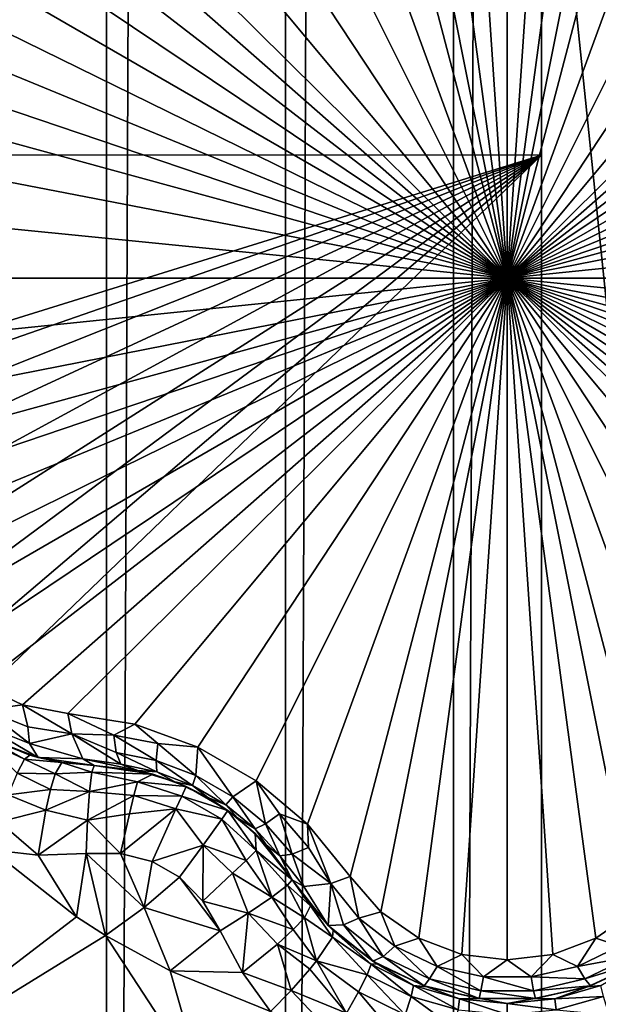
# Model space of a CAD drawing. Header units: metres. Extents: x -205 to 205, y -104 to 104.
# Tile 1032 of 1056: x 34.47 to 36.27, y -51.22 to -48.15. Entities that reach past the tile are written whole.
import ezdxf

# ---------------------------------------------------------------- set-up
doc = ezdxf.new("R2010")
doc.units = ezdxf.units.M
doc.layers.add('solid_01_2-CONSUMER_EHM_BOX_SW0001', color=7, linetype='CONTINUOUS')

msp = doc.modelspace()

# ---------------------------------------------------------------- linework, layer by layer
at = {"layer": 'solid_01_2-CONSUMER_EHM_BOX_SW0001'}
for points in [[(35.821896, -63.660854), (35.821957, 63.74366), (36.318783, 63.992058)], [(36.318722, -63.909256), (35.821896, -63.660854), (36.318783, 63.992058)], [(35.297779, -63.512024), (35.29784, 63.59483), (35.821957, 63.74366)], [(35.821896, -63.660854), (35.297779, -63.512024), (35.821957, 63.74366)], [(34.739155, -63.458595), (34.739216, 63.541405), (35.29784, 63.59483)], [(35.297779, -63.512024), (34.739155, -63.458595), (35.29784, 63.59483)], [(30.739157, -63.458595), (30.739216, 63.541405), (34.739216, 63.541405)], [(30.739157, -63.458595), (34.739216, 63.541405), (34.739155, -63.458595)], [(38.274673, -42.903759, 75), (-63.60397, -54.56757, 75), (63.596031, -54.576706, 75)], [(38.274673, -42.903759, 75), (37.499931, -42.958599, 75), (-63.60397, -54.56757, 75)], [(37.499931, -42.958599, 75), (-37.500069, -42.958565, 75), (-63.60397, -54.56757, 75)], [(35.989162, -48.958599, 15.440842), (35.989117, -46.833607, 16.667706), (35.847065, -46.85078, 16.660553)], [(35.989162, -48.958599, 15.440842), (36.131172, -46.850758, 16.660563), (35.989117, -46.833607, 16.667706)], [(35.989162, -48.958599, 15.440842), (35.847065, -46.85078, 16.660553), (35.712879, -46.901592, 16.63912)], [(35.989162, -48.958599, 15.440842), (36.265377, -46.901554, 16.639135), (36.131172, -46.850758, 16.660563)], [(35.989162, -48.958599, 15.440842), (35.712879, -46.901592, 16.63912), (35.594379, -46.98391, 16.603489)], [(35.989162, -48.958599, 15.440842), (36.383926, -46.983891, 16.603498), (36.265377, -46.901554, 16.639135)], [(35.989162, -48.958599, 15.440842), (35.594379, -46.98391, 16.603489), (35.49963, -47.093544, 16.554106)], [(35.989162, -48.958599, 15.440842), (36.478699, -47.093544, 16.554106), (36.383926, -46.983891, 16.603498)], [(25.746569, -47.073986, 69.5), (36.096569, -47.07473, 69.5), (25.74646, -48.573986, 69.5)], [(36.096569, -47.07473, 69.5), (36.096462, -48.57473, 69.5), (25.74646, -48.573986, 69.5)], [(36.095982, -55.224731, 66.416206), (36.096569, -47.07473, 63.099998), (37.595528, -61.574837, 69)], [(36.096462, -48.57473, 69.5), (36.096569, -47.07473, 63.099998), (36.095982, -55.224731, 66.416206)], [(36.096569, -47.07473, 69.5), (36.096569, -47.07473, 63.099998), (36.096462, -48.57473, 69.5)], [(37.595528, -61.574837, 69), (36.096569, -47.07473, 63.099998), (37.596569, -47.074837, 63.099998)], [(35.365955, -47.257271, 16.486931), (35.989162, -48.958599, 15.440842), (35.49963, -47.093544, 16.554106)], [(35.989162, -48.958599, 15.440842), (36.612408, -47.257301, 16.486921), (36.478699, -47.093544, 16.554106)], [(35.365955, -47.257271, 16.486931), (35.206116, -47.391571, 16.452232), (35.989162, -48.958599, 15.440842)], [(35.989162, -48.958599, 15.440842), (36.772251, -47.391598, 16.45223), (36.612408, -47.257301, 16.486921)], [(35.206116, -47.391571, 16.452232), (35.023617, -47.496937, 16.452232), (35.989162, -48.958599, 15.440842)], [(35.989162, -48.958599, 15.440842), (36.954746, -47.496952, 16.452236), (36.772251, -47.391598, 16.45223)], [(35.023617, -47.496937, 16.452232), (34.827412, -47.568207, 16.486923), (35.989162, -48.958599, 15.440842)], [(35.989162, -48.958599, 15.440842), (37.150982, -47.56823, 16.486938), (36.954746, -47.496952, 16.452236)], [(34.827412, -47.568207, 16.486923), (34.618748, -47.602123, 16.554106), (35.989162, -48.958599, 15.440842)], [(35.989162, -48.958599, 15.440842), (37.359581, -47.602123, 16.554106), (37.150982, -47.56823, 16.486938)], [(34.618748, -47.602123, 16.554106), (34.476383, -47.629375, 16.603502), (35.989162, -48.958599, 15.440842)], [(35.989162, -48.958599, 15.440842), (37.501896, -47.62936, 16.603487), (37.359581, -47.602123, 16.554106)], [(34.476383, -47.629375, 16.603502), (34.345814, -47.690868, 16.639137), (35.989162, -48.958599, 15.440842)], [(35.989162, -48.958599, 15.440842), (37.632435, -47.690819, 16.639118), (37.501896, -47.62936, 16.603487)], [(34.345814, -47.690868, 16.639137), (34.234718, -47.7817, 16.660563), (35.989162, -48.958599, 15.440842)], [(35.989162, -48.958599, 15.440842), (37.743534, -47.781624, 16.660553), (37.632435, -47.690819, 16.639118)], [(34.234718, -47.7817, 16.660563), (34.148838, -47.896149, 16.667706), (35.989162, -48.958599, 15.440842)], [(35.989162, -48.958599, 15.440842), (37.829433, -47.896053, 16.667706), (37.743534, -47.781624, 16.660553)], [(34.148838, -47.896149, 16.667706), (34.09269, -48.027752, 16.660553), (35.989162, -48.958599, 15.440842)], [(35.989162, -48.958599, 15.440842), (37.885609, -48.027653, 16.660563), (37.829433, -47.896053, 16.667706)], [(34.09269, -48.027752, 16.660553), (34.069599, -48.169373, 16.639118), (35.989162, -48.958599, 15.440842)], [(35.989162, -48.958599, 15.440842), (37.908722, -48.169277, 16.639137), (37.885609, -48.027653, 16.660563)], [(34.069599, -48.169373, 16.639118), (34.081642, -48.313145, 16.603489), (35.989162, -48.958599, 15.440842)], [(35.989162, -48.958599, 15.440842), (37.896694, -48.313107, 16.603502), (37.908722, -48.169277, 16.639137)], [(34.081642, -48.313145, 16.603489), (34.129211, -48.450016, 16.554106), (35.989162, -48.958599, 15.440842)], [(35.989162, -48.958599, 15.440842), (37.849113, -48.45002, 16.554106), (37.896694, -48.313107, 16.603502)], [(34.129211, -48.450016, 16.554106), (34.193962, -48.612442, 16.496393), (35.989162, -48.958599, 15.440842)], [(35.989162, -48.958599, 15.440842), (37.78635, -48.606052, 16.498224), (37.849113, -48.45002, 16.554106)], [(25.74646, -48.573986, 72), (36.096462, -48.57473, 72), (25.746229, -51.790688, 72)], [(36.096462, -48.57473, 72), (26.371132, -51.952576, 72), (25.746229, -51.790688, 72)], [(36.096462, -48.57473, 69.5), (36.096462, -48.57473, 72), (25.74646, -48.573986, 72)], [(25.74646, -48.573986, 69.5), (36.096462, -48.57473, 69.5), (25.74646, -48.573986, 72)], [(36.096462, -48.57473, 72), (26.963827, -52.206989, 72), (26.371132, -51.952576, 72)], [(36.096462, -48.57473, 72), (27.511869, -52.548653, 72), (26.963827, -52.206989, 72)], [(36.096462, -48.57473, 72), (28.001348, -52.968945, 72), (27.511869, -52.548653, 72)], [(36.096462, -48.57473, 72), (28.421572, -53.458485, 72), (28.001348, -52.968945, 72)], [(36.096462, -48.57473, 72), (28.763157, -54.006577, 72), (28.421572, -53.458485, 72)], [(36.096462, -48.57473, 72), (29.017485, -54.599308, 72), (28.763157, -54.006577, 72)], [(36.096462, -48.57473, 72), (29.179283, -55.224236, 72), (29.017485, -54.599308, 72)], [(36.096462, -48.57473, 72), (36.095982, -55.224731, 72), (29.179283, -55.224236, 72)], [(36.096462, -48.57473, 69.5), (36.095982, -55.224731, 72), (36.096462, -48.57473, 72)], [(36.096462, -48.57473, 69.5), (36.095982, -55.224731, 66.416206), (36.095982, -55.224731, 72)], [(34.193962, -48.612442, 16.496393), (34.232414, -48.783474, 16.460129), (35.989162, -48.958599, 15.440842)], [(35.989162, -48.958599, 15.440842), (37.746758, -48.777828, 16.460941), (37.78635, -48.606052, 16.498224)], [(34.232414, -48.783474, 16.460129), (34.245129, -48.958595, 16.44776), (35.989162, -48.958599, 15.440842)], [(35.989162, -48.958599, 15.440842), (37.733196, -48.958599, 16.44776), (37.746758, -48.777828, 16.460941)], [(34.069603, -49.747917, 16.639137), (34.092716, -49.889542, 16.660563), (35.989162, -48.958599, 15.440842)], [(34.081631, -49.604088, 16.603502), (34.069603, -49.747917, 16.639137), (35.989162, -48.958599, 15.440842)], [(34.129211, -49.467175, 16.554106), (34.081631, -49.604088, 16.603502), (35.989162, -48.958599, 15.440842)], [(34.092716, -49.889542, 16.660563), (34.148895, -50.021141, 16.667706), (35.989162, -48.958599, 15.440842)], [(34.191975, -49.311142, 16.498224), (34.129211, -49.467175, 16.554106), (35.989162, -48.958599, 15.440842)], [(34.148895, -50.021141, 16.667706), (34.234791, -50.135571, 16.660553), (35.989162, -48.958599, 15.440842)], [(34.231571, -49.139366, 16.460941), (34.191975, -49.311142, 16.498224), (35.989162, -48.958599, 15.440842)], [(34.231571, -49.139366, 16.460941), (35.989162, -48.958599, 15.440842), (34.245129, -48.958595, 16.44776)], [(34.234791, -50.135571, 16.660553), (34.345894, -50.226376, 16.639118), (35.989162, -48.958599, 15.440842)], [(34.345894, -50.226376, 16.639118), (34.476429, -50.287838, 16.603487), (35.989162, -48.958599, 15.440842)], [(34.476429, -50.287838, 16.603487), (34.618744, -50.315071, 16.554106), (35.989162, -48.958599, 15.440842)], [(34.618744, -50.315071, 16.554106), (34.827343, -50.348969, 16.486938), (35.989162, -48.958599, 15.440842)], [(34.827343, -50.348969, 16.486938), (35.023582, -50.420246, 16.452236), (35.989162, -48.958599, 15.440842)], [(35.023582, -50.420246, 16.452236), (35.206074, -50.5256, 16.45223), (35.989162, -48.958599, 15.440842)], [(35.206074, -50.5256, 16.45223), (35.365921, -50.659893, 16.486921), (35.989162, -48.958599, 15.440842)], [(35.365921, -50.659893, 16.486921), (35.49963, -50.82365, 16.554106), (35.989162, -48.958599, 15.440842)], [(35.49963, -50.82365, 16.554106), (35.594402, -50.933304, 16.603498), (35.989162, -48.958599, 15.440842)], [(35.594402, -50.933304, 16.603498), (35.712952, -51.015644, 16.639135), (35.989162, -48.958599, 15.440842)], [(35.712952, -51.015644, 16.639135), (35.847157, -51.066437, 16.660563), (35.989162, -48.958599, 15.440842)], [(35.847157, -51.066437, 16.660563), (35.989212, -51.083591, 16.667706), (35.989162, -48.958599, 15.440842)], [(37.745914, -49.13372, 16.460129), (37.733196, -48.958599, 16.44776), (35.989162, -48.958599, 15.440842)], [(37.896687, -49.60405, 16.603489), (37.849113, -49.467178, 16.554106), (35.989162, -48.958599, 15.440842)], [(37.784363, -49.304752, 16.496393), (35.989162, -48.958599, 15.440842), (37.849113, -49.467178, 16.554106)], [(37.501945, -50.287823, 16.603502), (35.989162, -48.958599, 15.440842), (37.359581, -50.315075, 16.554106)], [(37.150917, -50.348988, 16.486923), (37.359581, -50.315075, 16.554106), (35.989162, -48.958599, 15.440842)], [(37.632511, -50.226326, 16.639137), (35.989162, -48.958599, 15.440842), (37.501945, -50.287823, 16.603502)], [(37.743607, -50.135498, 16.660563), (35.989162, -48.958599, 15.440842), (37.632511, -50.226326, 16.639137)], [(37.829487, -50.021049, 16.667706), (35.989162, -48.958599, 15.440842), (37.743607, -50.135498, 16.660563)], [(37.885639, -49.889442, 16.660553), (35.989162, -48.958599, 15.440842), (37.829487, -50.021049, 16.667706)], [(37.908726, -49.747822, 16.639118), (35.989162, -48.958599, 15.440842), (37.885639, -49.889442, 16.660553)], [(37.896687, -49.60405, 16.603489), (35.989162, -48.958599, 15.440842), (37.908726, -49.747822, 16.639118)], [(37.784363, -49.304752, 16.496393), (37.745914, -49.13372, 16.460129), (35.989162, -48.958599, 15.440842)], [(36.954712, -50.420258, 16.452232), (37.150917, -50.348988, 16.486923), (35.989162, -48.958599, 15.440842)], [(36.772213, -50.525623, 16.452232), (36.954712, -50.420258, 16.452232), (35.989162, -48.958599, 15.440842)], [(36.612373, -50.659927, 16.486931), (36.772213, -50.525623, 16.452232), (35.989162, -48.958599, 15.440842)], [(36.478695, -50.823654, 16.554106), (36.612373, -50.659927, 16.486931), (35.989162, -48.958599, 15.440842)], [(36.383945, -50.933285, 16.603489), (36.478695, -50.823654, 16.554106), (35.989162, -48.958599, 15.440842)], [(36.26545, -51.015606, 16.63912), (36.383945, -50.933285, 16.603489), (35.989162, -48.958599, 15.440842)], [(36.131264, -51.066418, 16.660553), (36.26545, -51.015606, 16.63912), (35.989162, -48.958599, 15.440842)], [(35.989212, -51.083591, 16.667706), (36.131264, -51.066418, 16.660553), (35.989162, -48.958599, 15.440842)], [(34.360935, -50.303383, 16.672249), (34.476429, -50.287838, 16.603487), (34.345894, -50.226376, 16.639118)], [(34.498676, -50.408482, 16.690863), (34.360935, -50.303383, 16.672249), (34.352234, -50.351009, 16.731565)], [(34.360935, -50.303383, 16.672249), (34.493347, -50.35648, 16.634916), (34.476429, -50.287838, 16.603487)], [(34.498676, -50.408482, 16.690863), (34.493347, -50.35648, 16.634916), (34.360935, -50.303383, 16.672249)], [(34.630333, -50.378963, 16.587629), (34.618744, -50.315071, 16.554106), (34.476429, -50.287838, 16.603487)], [(34.493347, -50.35648, 16.634916), (34.630333, -50.378963, 16.587629), (34.476429, -50.287838, 16.603487)], [(34.761959, -50.382675, 16.533422), (34.827343, -50.348969, 16.486938), (34.618744, -50.315071, 16.554106)], [(34.761959, -50.382675, 16.533422), (34.618744, -50.315071, 16.554106), (34.630333, -50.378963, 16.587629)], [(34.352234, -50.351009, 16.731565), (34.363274, -50.390591, 16.847332), (34.526123, -50.452442, 16.814066)], [(34.498676, -50.408482, 16.690863), (34.352234, -50.351009, 16.731565), (34.526123, -50.452442, 16.814066)], [(34.630333, -50.378963, 16.587629), (34.493347, -50.35648, 16.634916), (34.498676, -50.408482, 16.690863)], [(34.761959, -50.382675, 16.533422), (34.89917, -50.40876, 16.492527), (34.827343, -50.348969, 16.486938)], [(34.89917, -50.40876, 16.492527), (35.023582, -50.420246, 16.452236), (34.827343, -50.348969, 16.486938)], [(34.343143, -50.379898, 18.128345), (34.483498, -50.457928, 18.244682), (34.499958, -50.445217, 18.155281)], [(34.350346, -50.395519, 18.2019), (34.483498, -50.457928, 18.244682), (34.343143, -50.379898, 18.128345)], [(34.363274, -50.390591, 16.847332), (34.343143, -50.379898, 18.128345), (34.499958, -50.445217, 18.155281)], [(34.350346, -50.395519, 18.2019), (34.459778, -50.50116, 18.321918), (34.483498, -50.457928, 18.244682)], [(34.363274, -50.390591, 16.847332), (34.499958, -50.445217, 18.155281), (34.526123, -50.452442, 16.814066)], [(34.66507, -50.456268, 16.680105), (34.630333, -50.378963, 16.587629), (34.498676, -50.408482, 16.690863)], [(34.784142, -50.473026, 16.652754), (34.630333, -50.378963, 16.587629), (34.66507, -50.456268, 16.680105)], [(34.769531, -50.437073, 16.586761), (34.630333, -50.378963, 16.587629), (34.784142, -50.473026, 16.652754)], [(34.769531, -50.437073, 16.586761), (34.761959, -50.382675, 16.533422), (34.630333, -50.378963, 16.587629)], [(34.893578, -50.461956, 16.547297), (34.89917, -50.40876, 16.492527), (34.761959, -50.382675, 16.533422)], [(34.893578, -50.461956, 16.547297), (34.761959, -50.382675, 16.533422), (34.769531, -50.437073, 16.586761)], [(34.498676, -50.408482, 16.690863), (34.526123, -50.452442, 16.814066), (34.66507, -50.456268, 16.680105)], [(35.017139, -50.508331, 16.525846), (34.89917, -50.40876, 16.492527), (34.893578, -50.461956, 16.547297)], [(35.017139, -50.508331, 16.525846), (35.023582, -50.420246, 16.452236), (34.89917, -50.40876, 16.492527)], [(35.133312, -50.575428, 16.525867), (35.023582, -50.420246, 16.452236), (35.017139, -50.508331, 16.525846)], [(35.133312, -50.575428, 16.525867), (35.206074, -50.5256, 16.45223), (35.023582, -50.420246, 16.452236)], [(34.578823, -50.503082, 18.304127), (34.483498, -50.457928, 18.244682), (34.459778, -50.50116, 18.321918)], [(34.599331, -50.46764, 18.172096), (34.499958, -50.445217, 18.155281), (34.483498, -50.457928, 18.244682)], [(34.578823, -50.503082, 18.304127), (34.599331, -50.46764, 18.172096), (34.483498, -50.457928, 18.244682)], [(34.526123, -50.452442, 16.814066), (34.499958, -50.445217, 18.155281), (34.599331, -50.46764, 18.172096)], [(34.526123, -50.452442, 16.814066), (34.599331, -50.46764, 18.172096), (34.7006, -50.477039, 18.184393)], [(34.526123, -50.452442, 16.814066), (34.7006, -50.477039, 18.184393), (34.7006, -50.477039, 16.770613)], [(34.66507, -50.456268, 16.680105), (34.526123, -50.452442, 16.814066), (34.7006, -50.477039, 16.770613)], [(34.83622, -50.493275, 16.708679), (34.66507, -50.456268, 16.680105), (34.7006, -50.477039, 16.770613)], [(34.784142, -50.473026, 16.652754), (34.66507, -50.456268, 16.680105), (34.83622, -50.493275, 16.708679)], [(34.769531, -50.437073, 16.586761), (34.784142, -50.473026, 16.652754), (34.896263, -50.497482, 16.615061)], [(34.893578, -50.461956, 16.547297), (34.769531, -50.437073, 16.586761), (34.896263, -50.497482, 16.615061)], [(34.893578, -50.461956, 16.547297), (34.896263, -50.497482, 16.615061), (35.006908, -50.540104, 16.594748)], [(35.017139, -50.508331, 16.525846), (34.893578, -50.461956, 16.547297), (35.006908, -50.540104, 16.594748)], [(34.578823, -50.503082, 18.304127), (34.693008, -50.498325, 18.285561), (34.599331, -50.46764, 18.172096)], [(34.599331, -50.46764, 18.172096), (34.693008, -50.498325, 18.285561), (34.7006, -50.477039, 18.184393)], [(34.883099, -50.504871, 18.189005), (34.7006, -50.477039, 18.184393), (34.693008, -50.498325, 18.285561)], [(34.7006, -50.477039, 16.770613), (34.7006, -50.477039, 18.184393), (34.883099, -50.504871, 18.189005)], [(34.83622, -50.493275, 16.708679), (34.7006, -50.477039, 16.770613), (34.883099, -50.504871, 18.189005)], [(34.896263, -50.497482, 16.615061), (34.784142, -50.473026, 16.652754), (34.83622, -50.493275, 16.708679)], [(34.83622, -50.493275, 16.708679), (34.883099, -50.504871, 18.189005), (34.952522, -50.528149, 16.674862)], [(34.896263, -50.497482, 16.615061), (34.83622, -50.493275, 16.708679), (34.952522, -50.528149, 16.674862)], [(34.564537, -50.55204, 18.36202), (34.459778, -50.50116, 18.321918), (34.431927, -50.569172, 18.376806)], [(34.564537, -50.55204, 18.36202), (34.578823, -50.503082, 18.304127), (34.459778, -50.50116, 18.321918)], [(34.564537, -50.55204, 18.36202), (34.685524, -50.558887, 18.369303), (34.578823, -50.503082, 18.304127)], [(34.578823, -50.503082, 18.304127), (34.685524, -50.558887, 18.369303), (34.693008, -50.498325, 18.285561)], [(34.835606, -50.528305, 18.314999), (34.693008, -50.498325, 18.285561), (34.685524, -50.558887, 18.369303)], [(34.835606, -50.528305, 18.314999), (34.883099, -50.504871, 18.189005), (34.693008, -50.498325, 18.285561)], [(34.987568, -50.542873, 18.189606), (34.883099, -50.504871, 18.189005), (34.835606, -50.528305, 18.314999)], [(34.952522, -50.528149, 16.674862), (34.883099, -50.504871, 18.189005), (34.987568, -50.542873, 18.189606)], [(35.006908, -50.540104, 16.594748), (34.896263, -50.497482, 16.615061), (34.952522, -50.528149, 16.674862)], [(35.017139, -50.508331, 16.525846), (35.006908, -50.540104, 16.594748), (35.110886, -50.600155, 16.594767)], [(35.133312, -50.575428, 16.525867), (35.017139, -50.508331, 16.525846), (35.110886, -50.600155, 16.594767)], [(35.235168, -50.659233, 16.547346), (35.206074, -50.5256, 16.45223), (35.133312, -50.575428, 16.525867)], [(35.278458, -50.627808, 16.492579), (35.365921, -50.659893, 16.486921), (35.206074, -50.5256, 16.45223)], [(35.235168, -50.659233, 16.547346), (35.278458, -50.627808, 16.492579), (35.206074, -50.5256, 16.45223)], [(34.549721, -50.61705, 18.402061), (34.564537, -50.55204, 18.36202), (34.431927, -50.569172, 18.376806)], [(34.549721, -50.61705, 18.402061), (34.685524, -50.558887, 18.369303), (34.564537, -50.55204, 18.36202)], [(34.824581, -50.571373, 18.370676), (34.835606, -50.528305, 18.314999), (34.685524, -50.558887, 18.369303)], [(34.973541, -50.572918, 18.314009), (34.835606, -50.528305, 18.314999), (34.824581, -50.571373, 18.370676)], [(34.973541, -50.572918, 18.314009), (34.987568, -50.542873, 18.189606), (34.835606, -50.528305, 18.314999)], [(34.952522, -50.528149, 16.674862), (34.987568, -50.542873, 18.189606), (35.054607, -50.577206, 16.664257)], [(35.006908, -50.540104, 16.594748), (34.952522, -50.528149, 16.674862), (35.054607, -50.577206, 16.664257)], [(35.117645, -50.617931, 18.189602), (34.987568, -50.542873, 18.189606), (34.973541, -50.572918, 18.314009)], [(35.054607, -50.577206, 16.664257), (34.987568, -50.542873, 18.189606), (35.054619, -50.577213, 18.189684)], [(35.117645, -50.617931, 18.189602), (35.054619, -50.577213, 18.189684), (34.987568, -50.542873, 18.189606)], [(35.110886, -50.600155, 16.594767), (35.006908, -50.540104, 16.594748), (35.054607, -50.577206, 16.664257)], [(34.549721, -50.61705, 18.402061), (34.431927, -50.569172, 18.376806), (34.403748, -50.652691, 18.401863)], [(34.549721, -50.61705, 18.402061), (34.679432, -50.648308, 18.42128), (34.685524, -50.558887, 18.369303)], [(34.824581, -50.571373, 18.370676), (34.685524, -50.558887, 18.369303), (34.679432, -50.648308, 18.42128)], [(34.810841, -50.627846, 18.411446), (34.824581, -50.571373, 18.370676), (34.679432, -50.648308, 18.42128)], [(34.955685, -50.612125, 18.369337), (34.824581, -50.571373, 18.370676), (34.810841, -50.627846, 18.411446)], [(34.955685, -50.612125, 18.369337), (34.973541, -50.572918, 18.314009), (34.824581, -50.571373, 18.370676)], [(35.098648, -50.645111, 18.314011), (34.973541, -50.572918, 18.314009), (34.955685, -50.612125, 18.369337)], [(35.098648, -50.645111, 18.314011), (35.117645, -50.617931, 18.189602), (34.973541, -50.572918, 18.314009)], [(35.054607, -50.577206, 16.664257), (35.054619, -50.577213, 18.189684), (35.117645, -50.617931, 18.189602)], [(35.054607, -50.577206, 16.664257), (35.117645, -50.617931, 18.189602), (35.148186, -50.641109, 16.674856)], [(35.110886, -50.600155, 16.594767), (35.054607, -50.577206, 16.664257), (35.148186, -50.641109, 16.674856)], [(35.133312, -50.575428, 16.525867), (35.110886, -50.600155, 16.594767), (35.203045, -50.674652, 16.615108)], [(35.235168, -50.659233, 16.547346), (35.133312, -50.575428, 16.525867), (35.203045, -50.674652, 16.615108)], [(34.526039, -50.756531, 18.416172), (34.549721, -50.61705, 18.402061), (34.403748, -50.652691, 18.401863)], [(34.526039, -50.756531, 18.416172), (34.679432, -50.648308, 18.42128), (34.549721, -50.61705, 18.402061)], [(34.955685, -50.612125, 18.369337), (34.810841, -50.627846, 18.411446), (34.782173, -50.751598, 18.438089)], [(34.881344, -50.776672, 18.439505), (34.955685, -50.612125, 18.369337), (34.782173, -50.751598, 18.438089)], [(35.040806, -50.726063, 18.410345), (34.955685, -50.612125, 18.369337), (34.881344, -50.776672, 18.439505)], [(35.040806, -50.726063, 18.410345), (35.098648, -50.645111, 18.314011), (34.955685, -50.612125, 18.369337)], [(35.206264, -50.742168, 18.315002), (35.117645, -50.617931, 18.189602), (35.098648, -50.645111, 18.314011)], [(35.203045, -50.674652, 16.615108), (35.110886, -50.600155, 16.594767), (35.148186, -50.641109, 16.674856)], [(35.206264, -50.742168, 18.315002), (35.203007, -50.689541, 18.189007), (35.117645, -50.617931, 18.189602)], [(35.148186, -50.641109, 16.674856), (35.117645, -50.617931, 18.189602), (35.203007, -50.689541, 18.189007)], [(34.526039, -50.756531, 18.416172), (34.675774, -50.751293, 18.432564), (34.679432, -50.648308, 18.42128)], [(34.782173, -50.751598, 18.438089), (34.679432, -50.648308, 18.42128), (34.675774, -50.751293, 18.432564)], [(34.782173, -50.751598, 18.438089), (34.810841, -50.627846, 18.411446), (34.679432, -50.648308, 18.42128)], [(35.1745, -50.773258, 18.370678), (35.098648, -50.645111, 18.314011), (35.040806, -50.726063, 18.410345)], [(35.1745, -50.773258, 18.370678), (35.206264, -50.742168, 18.315002), (35.098648, -50.645111, 18.314011)], [(35.148186, -50.641109, 16.674856), (35.203007, -50.689541, 18.189007), (35.236561, -50.724407, 16.708677)], [(35.203045, -50.674652, 16.615108), (35.148186, -50.641109, 16.674856), (35.236561, -50.724407, 16.708677)], [(35.318657, -50.754166, 16.586803), (35.278458, -50.627808, 16.492579), (35.235168, -50.659233, 16.547346)], [(35.278458, -50.627808, 16.492579), (35.369556, -50.733536, 16.53347), (35.365921, -50.659893, 16.486921)], [(35.318657, -50.754166, 16.586803), (35.369556, -50.733536, 16.53347), (35.278458, -50.627808, 16.492579)], [(34.526039, -50.756531, 18.416172), (34.403748, -50.652691, 18.401863), (34.378956, -50.740711, 18.393747)], [(35.235168, -50.659233, 16.547346), (35.203045, -50.674652, 16.615108), (35.280205, -50.75948, 16.652798)], [(35.280205, -50.75948, 16.652798), (35.203045, -50.674652, 16.615108), (35.236561, -50.724407, 16.708677)], [(35.318657, -50.754166, 16.586803), (35.235168, -50.659233, 16.547346), (35.280205, -50.75948, 16.652798)], [(35.438499, -50.845558, 16.587637), (35.49963, -50.82365, 16.554106), (35.365921, -50.659893, 16.486921)], [(35.369556, -50.733536, 16.53347), (35.438499, -50.845558, 16.587637), (35.365921, -50.659893, 16.486921)], [(35.206264, -50.742168, 18.315002), (35.318436, -50.833748, 18.184393), (35.203007, -50.689541, 18.189007)], [(35.236561, -50.724407, 16.708677), (35.203007, -50.689541, 18.189007), (35.318436, -50.833748, 18.184393)], [(34.644848, -50.948948, 18.393749), (34.378956, -50.740711, 18.393747), (33.882511, -51.533253, 18.038321)], [(34.526039, -50.756531, 18.416172), (34.378956, -50.740711, 18.393747), (34.644848, -50.948948, 18.393749)], [(34.966728, -50.8256, 18.439514), (35.040806, -50.726063, 18.410345), (34.881344, -50.776672, 18.439505)], [(35.039734, -50.9002, 18.438095), (35.040806, -50.726063, 18.410345), (34.966728, -50.8256, 18.439514)], [(35.039734, -50.9002, 18.438095), (35.132484, -50.813412, 18.411446), (35.040806, -50.726063, 18.410345)], [(35.132484, -50.813412, 18.411446), (35.1745, -50.773258, 18.370678), (35.040806, -50.726063, 18.410345)], [(35.236561, -50.724407, 16.708677), (35.318436, -50.833748, 18.184393), (35.318436, -50.833748, 16.770613)], [(35.280205, -50.75948, 16.652798), (35.236561, -50.724407, 16.708677), (35.318436, -50.833748, 16.770613)], [(35.438499, -50.845558, 16.587637), (35.369556, -50.733536, 16.53347), (35.318657, -50.754166, 16.586803)], [(34.526039, -50.756531, 18.416172), (34.644848, -50.948948, 18.393749), (34.675774, -50.751293, 18.432564)], [(34.675774, -50.751293, 18.432564), (34.644848, -50.948948, 18.393749), (34.735844, -51.007473, 18.393747)], [(34.675774, -50.751293, 18.432564), (34.735844, -51.007473, 18.393747), (34.856747, -50.919998, 18.426464)], [(34.782173, -50.751598, 18.438089), (34.675774, -50.751293, 18.432564), (34.856747, -50.919998, 18.426464)], [(34.881344, -50.776672, 18.439505), (34.782173, -50.751598, 18.438089), (34.856747, -50.919998, 18.426464)], [(35.1745, -50.773258, 18.370678), (35.255089, -50.887726, 18.369303), (35.206264, -50.742168, 18.315002)], [(35.206264, -50.742168, 18.315002), (35.255089, -50.887726, 18.369303), (35.303795, -50.850964, 18.285561)], [(35.206264, -50.742168, 18.315002), (35.303795, -50.850964, 18.285561), (35.318436, -50.833748, 18.184393)], [(35.318657, -50.754166, 16.586803), (35.280205, -50.75948, 16.652798), (35.354195, -50.85413, 16.680105)], [(35.354195, -50.85413, 16.680105), (35.280205, -50.75948, 16.652798), (35.318436, -50.833748, 16.770613)], [(35.354195, -50.85413, 16.680105), (35.438499, -50.845558, 16.587637), (35.318657, -50.754166, 16.586803)], [(34.966728, -50.8256, 18.439514), (34.881344, -50.776672, 18.439505), (34.856747, -50.919998, 18.426464)], [(35.132484, -50.813412, 18.411446), (35.255089, -50.887726, 18.369303), (35.1745, -50.773258, 18.370678)], [(34.966728, -50.8256, 18.439514), (34.856747, -50.919998, 18.426464), (35.093338, -50.992371, 18.432564)], [(35.039734, -50.9002, 18.438095), (34.966728, -50.8256, 18.439514), (35.093338, -50.992371, 18.432564)], [(35.039734, -50.9002, 18.438095), (35.180695, -50.937714, 18.42128), (35.132484, -50.813412, 18.411446)], [(35.132484, -50.813412, 18.411446), (35.180695, -50.937714, 18.42128), (35.255089, -50.887726, 18.369303)], [(35.526474, -50.952957, 16.634918), (35.49963, -50.82365, 16.554106), (35.438499, -50.845558, 16.587637)], [(35.526474, -50.952957, 16.634918), (35.594402, -50.933304, 16.603498), (35.49963, -50.82365, 16.554106)], [(35.35677, -50.952229, 18.304129), (35.303795, -50.850964, 18.285561), (35.255089, -50.887726, 18.369303)], [(35.3759, -50.915131, 18.172401), (35.318436, -50.833748, 18.184393), (35.303795, -50.850964, 18.285561)], [(35.35677, -50.952229, 18.304129), (35.3759, -50.915131, 18.172401), (35.303795, -50.850964, 18.285561)], [(35.318436, -50.833748, 16.770613), (35.318436, -50.833748, 18.184393), (35.3759, -50.915131, 18.172401)], [(35.430241, -50.975861, 16.815081), (35.318436, -50.833748, 16.770613), (35.3759, -50.915131, 18.172401)], [(35.430241, -50.975861, 16.815081), (35.354195, -50.85413, 16.680105), (35.318436, -50.833748, 16.770613)], [(35.430241, -50.975861, 16.815081), (35.438499, -50.845558, 16.587637), (35.354195, -50.85413, 16.680105)], [(35.478779, -50.974342, 16.690861), (35.438499, -50.845558, 16.587637), (35.430241, -50.975861, 16.815081)], [(35.478779, -50.974342, 16.690861), (35.526474, -50.952957, 16.634918), (35.438499, -50.845558, 16.587637)], [(35.32151, -50.989079, 18.36202), (35.255089, -50.887726, 18.369303), (35.180695, -50.937714, 18.42128)], [(35.32151, -50.989079, 18.36202), (35.35677, -50.952229, 18.304129), (35.255089, -50.887726, 18.369303)], [(34.856747, -50.919998, 18.426464), (34.735844, -51.007473, 18.393747), (34.937557, -51.117954, 18.393747)], [(34.856747, -50.919998, 18.426464), (34.937557, -51.117954, 18.393747), (35.093338, -50.992371, 18.432564)], [(35.039734, -50.9002, 18.438095), (35.093338, -50.992371, 18.432564), (35.180695, -50.937714, 18.42128)], [(35.35677, -50.952229, 18.304129), (35.443531, -51.012207, 18.24468), (35.3759, -50.915131, 18.172401)], [(35.3759, -50.915131, 18.172401), (35.443531, -51.012207, 18.24468), (35.446312, -50.9916, 18.155281)], [(35.430241, -50.975861, 16.815081), (35.3759, -50.915131, 18.172401), (35.446312, -50.9916, 18.155281)], [(34.735844, -51.007473, 18.393747), (34.644848, -50.948948, 18.393749), (33.882511, -51.533253, 18.038321)], [(35.162785, -51.123249, 18.416395), (35.180695, -50.937714, 18.42128), (35.093338, -50.992371, 18.432564)], [(35.162785, -51.123249, 18.416395), (35.272621, -51.034416, 18.402063), (35.180695, -50.937714, 18.42128)], [(35.272621, -51.034416, 18.402063), (35.32151, -50.989079, 18.36202), (35.180695, -50.937714, 18.42128)], [(35.32151, -50.989079, 18.36202), (35.394268, -51.086124, 18.356613), (35.35677, -50.952229, 18.304129)], [(35.35677, -50.952229, 18.304129), (35.394268, -51.086124, 18.356613), (35.443531, -51.012207, 18.24468)], [(35.601768, -51.072426, 16.731564), (35.526474, -50.952957, 16.634918), (35.478779, -50.974342, 16.690861)], [(35.526474, -50.952957, 16.634918), (35.63866, -51.041077, 16.672251), (35.594402, -50.933304, 16.603498)], [(35.601768, -51.072426, 16.731564), (35.63866, -51.041077, 16.672251), (35.526474, -50.952957, 16.634918)], [(35.63866, -51.041077, 16.672251), (35.712952, -51.015644, 16.639135), (35.594402, -50.933304, 16.603498)], [(36.339672, -51.041077, 16.672249), (36.383945, -50.933285, 16.603489), (36.26545, -51.015606, 16.63912)], [(35.478779, -50.974342, 16.690861), (35.430241, -50.975861, 16.815081), (35.570019, -51.087788, 16.848858)], [(35.430241, -50.975861, 16.815081), (35.446312, -50.9916, 18.155281), (35.570019, -51.087788, 16.848858)], [(35.601768, -51.072426, 16.731564), (35.478779, -50.974342, 16.690861), (35.570019, -51.087788, 16.848858)], [(35.037876, -51.468723, 18.299004), (34.735844, -51.007473, 18.393747), (33.882511, -51.533253, 18.038321)], [(34.937557, -51.117954, 18.393747), (34.735844, -51.007473, 18.393747), (35.037876, -51.468723, 18.299004)], [(35.162785, -51.123249, 18.416395), (35.093338, -50.992371, 18.432564), (34.937557, -51.117954, 18.393747)], [(35.272621, -51.034416, 18.402063), (35.394268, -51.086124, 18.356613), (35.32151, -50.989079, 18.36202)], [(35.394268, -51.086124, 18.356613), (35.551872, -51.129639, 18.273518), (35.443531, -51.012207, 18.24468)], [(35.443531, -51.012207, 18.24468), (35.564159, -51.096317, 18.2019), (35.446312, -50.9916, 18.155281)], [(35.551872, -51.129639, 18.273518), (35.564159, -51.096317, 18.2019), (35.443531, -51.012207, 18.24468)], [(35.564159, -51.096317, 18.2019), (35.58329, -51.095947, 18.128029), (35.446312, -50.9916, 18.155281)], [(35.570019, -51.087788, 16.848858), (35.446312, -50.9916, 18.155281), (35.58329, -51.095947, 18.128029)], [(35.63866, -51.041077, 16.672251), (35.770344, -51.103928, 16.698145), (35.712952, -51.015644, 16.639135)], [(35.770344, -51.103928, 16.698145), (35.847157, -51.066437, 16.660563), (35.712952, -51.015644, 16.639135)], [(36.207993, -51.103924, 16.698143), (36.26545, -51.015606, 16.63912), (36.131264, -51.066418, 16.660553)], [(36.207993, -51.103924, 16.698143), (36.339672, -51.041077, 16.672249), (36.26545, -51.015606, 16.63912)], [(35.162785, -51.123249, 18.416395), (35.314743, -51.178654, 18.401863), (35.272621, -51.034416, 18.402063)], [(35.272621, -51.034416, 18.402063), (35.372982, -51.112492, 18.376804), (35.394268, -51.086124, 18.356613)], [(35.272621, -51.034416, 18.402063), (35.314743, -51.178654, 18.401863), (35.372982, -51.112492, 18.376804)], [(35.746941, -51.142685, 16.759886), (35.63866, -51.041077, 16.672251), (35.601768, -51.072426, 16.731564)], [(35.746941, -51.142685, 16.759886), (35.770344, -51.103928, 16.698145), (35.63866, -51.041077, 16.672251)], [(36.376564, -51.072422, 16.731562), (36.339672, -51.041077, 16.672249), (36.207993, -51.103924, 16.698143)], [(35.601768, -51.072426, 16.731564), (35.570019, -51.087788, 16.848858), (35.72998, -51.164726, 16.871502)], [(35.746941, -51.142685, 16.759886), (35.601768, -51.072426, 16.731564), (35.72998, -51.164726, 16.871502)], [(35.770344, -51.103928, 16.698145), (35.914745, -51.136692, 16.71142), (35.847157, -51.066437, 16.660563)], [(35.914745, -51.136692, 16.71142), (35.989212, -51.083591, 16.667706), (35.847157, -51.066437, 16.660563)], [(36.063587, -51.136692, 16.71142), (36.131264, -51.066418, 16.660553), (35.989212, -51.083591, 16.667706)], [(36.063587, -51.136692, 16.71142), (36.207993, -51.103924, 16.698143), (36.131264, -51.066418, 16.660553)], [(36.376564, -51.072422, 16.731562), (36.207993, -51.103924, 16.698143), (36.231392, -51.142681, 16.759884)], [(36.376564, -51.072422, 16.731562), (36.231392, -51.142681, 16.759884), (36.40873, -51.087521, 16.84878)], [(35.487358, -51.249161, 18.370024), (35.394268, -51.086124, 18.356613), (35.372982, -51.112492, 18.376804)], [(35.525162, -51.183064, 18.333315), (35.551872, -51.129639, 18.273518), (35.394268, -51.086124, 18.356613)], [(35.487358, -51.249161, 18.370024), (35.525162, -51.183064, 18.333315), (35.394268, -51.086124, 18.356613)], [(35.551872, -51.129639, 18.273518), (35.689148, -51.197704, 18.256014), (35.564159, -51.096317, 18.2019)], [(35.564159, -51.096317, 18.2019), (35.697117, -51.163544, 18.184185), (35.58329, -51.095947, 18.128029)], [(35.689148, -51.197704, 18.256014), (35.697117, -51.163544, 18.184185), (35.564159, -51.096317, 18.2019)], [(35.570019, -51.087788, 16.848858), (35.58329, -51.095947, 18.128029), (35.72998, -51.164726, 16.871502)], [(35.697117, -51.163544, 18.184185), (35.738407, -51.167606, 18.109261), (35.58329, -51.095947, 18.128029)], [(35.72998, -51.164726, 16.871502), (35.58329, -51.095947, 18.128029), (35.738407, -51.167606, 18.109261)], [(35.906719, -51.179424, 16.774439), (35.770344, -51.103928, 16.698145), (35.746941, -51.142685, 16.759886)], [(35.906719, -51.179424, 16.774439), (35.914745, -51.136692, 16.71142), (35.770344, -51.103928, 16.698145)], [(35.914745, -51.136692, 16.71142), (36.063587, -51.136692, 16.71142), (35.989212, -51.083591, 16.667706)], [(36.231392, -51.142681, 16.759884), (36.207993, -51.103924, 16.698143), (36.063587, -51.136692, 16.71142)], [(36.231392, -51.142681, 16.759884), (36.249313, -51.164387, 16.871405), (36.40873, -51.087521, 16.84878)], [(36.281208, -51.163544, 18.184185), (36.395039, -51.095947, 18.128029), (36.239918, -51.167606, 18.109261)], [(36.249313, -51.164387, 16.871405), (36.239918, -51.167606, 18.109261), (36.395039, -51.095947, 18.128029)], [(36.249313, -51.164387, 16.871405), (36.395039, -51.095947, 18.128029), (36.40873, -51.087521, 16.84878)], [(35.250912, -51.244133, 18.393747), (34.937557, -51.117954, 18.393747), (35.037876, -51.468723, 18.299004)], [(35.162785, -51.123249, 18.416395), (34.937557, -51.117954, 18.393747), (35.250912, -51.244133, 18.393747)], [(35.162785, -51.123249, 18.416395), (35.250912, -51.244133, 18.393747), (35.314743, -51.178654, 18.401863)], [(35.314743, -51.178654, 18.401863), (35.487358, -51.249161, 18.370024), (35.372982, -51.112492, 18.376804)], [(35.525162, -51.183064, 18.333315), (35.671169, -51.254478, 18.31599), (35.551872, -51.129639, 18.273518)], [(35.671169, -51.254478, 18.31599), (35.689148, -51.197704, 18.256014), (35.551872, -51.129639, 18.273518)], [(36.071613, -51.17942, 16.774439), (35.914745, -51.136692, 16.71142), (35.906719, -51.179424, 16.774439)], [(36.071613, -51.17942, 16.774439), (36.063587, -51.136692, 16.71142), (35.914745, -51.136692, 16.71142)], [(36.231392, -51.142681, 16.759884), (36.063587, -51.136692, 16.71142), (36.071613, -51.17942, 16.774439)], [(35.689148, -51.197704, 18.256014), (35.836575, -51.239487, 18.245213), (35.697117, -51.163544, 18.184185)], [(35.697117, -51.163544, 18.184185), (35.840481, -51.204929, 18.173239), (35.738407, -51.167606, 18.109261)], [(35.836575, -51.239487, 18.245213), (35.840481, -51.204929, 18.173239), (35.697117, -51.163544, 18.184185)], [(35.746941, -51.142685, 16.759886), (35.72998, -51.164726, 16.871502), (35.901951, -51.203754, 16.88282)], [(35.72998, -51.164726, 16.871502), (35.738407, -51.167606, 18.109261), (35.901951, -51.203754, 16.88282)], [(35.840481, -51.204929, 18.173239), (35.904373, -51.204021, 18.099707), (35.738407, -51.167606, 18.109261)], [(35.901951, -51.203754, 16.88282), (35.738407, -51.167606, 18.109261), (35.904373, -51.204021, 18.099707)], [(35.906719, -51.179424, 16.774439), (35.746941, -51.142685, 16.759886), (35.901951, -51.203754, 16.88282)], [(36.231392, -51.142681, 16.759884), (36.071613, -51.17942, 16.774439), (36.249313, -51.164387, 16.871405)], [(36.071613, -51.17942, 16.774439), (36.077789, -51.203594, 16.882774), (36.249313, -51.164387, 16.871405)], [(36.137844, -51.204929, 18.173239), (36.239918, -51.167606, 18.109261), (36.073952, -51.204021, 18.099707)], [(36.077789, -51.203594, 16.882774), (36.073952, -51.204021, 18.099707), (36.239918, -51.167606, 18.109261)], [(36.077789, -51.203594, 16.882774), (36.239918, -51.167606, 18.109261), (36.249313, -51.164387, 16.871405)], [(36.137844, -51.204929, 18.173239), (36.281208, -51.163544, 18.184185), (36.239918, -51.167606, 18.109261)], [(36.289177, -51.197704, 18.256014), (36.281208, -51.163544, 18.184185), (36.137844, -51.204929, 18.173239)], [(35.314743, -51.178654, 18.401863), (35.250912, -51.244133, 18.393747), (35.445309, -51.31649, 18.37966)], [(35.314743, -51.178654, 18.401863), (35.445309, -51.31649, 18.37966), (35.487358, -51.249161, 18.370024)], [(35.487358, -51.249161, 18.370024), (35.645401, -51.326069, 18.35281), (35.525162, -51.183064, 18.333315)], [(35.645401, -51.326069, 18.35281), (35.671169, -51.254478, 18.31599), (35.525162, -51.183064, 18.333315)], [(35.671169, -51.254478, 18.31599), (35.827541, -51.298225, 18.305311), (35.689148, -51.197704, 18.256014)], [(35.827541, -51.298225, 18.305311), (35.836575, -51.239487, 18.245213), (35.689148, -51.197704, 18.256014)], [(35.906719, -51.179424, 16.774439), (35.901951, -51.203754, 16.88282), (36.077789, -51.203594, 16.882774)], [(36.071613, -51.17942, 16.774439), (35.906719, -51.179424, 16.774439), (36.077789, -51.203594, 16.882774)], [(36.14175, -51.239487, 18.245213), (36.289177, -51.197704, 18.256014), (36.137844, -51.204929, 18.173239)], [(36.307156, -51.254478, 18.31599), (36.289177, -51.197704, 18.256014), (36.14175, -51.239487, 18.245213)], [(35.836575, -51.239487, 18.245213), (35.989162, -51.253574, 18.241562), (35.840481, -51.204929, 18.173239)], [(35.840481, -51.204929, 18.173239), (35.989162, -51.218903, 18.169535), (35.904373, -51.204021, 18.099707)], [(35.989162, -51.253574, 18.241562), (35.989162, -51.218903, 18.169535), (35.840481, -51.204929, 18.173239)], [(35.901951, -51.203754, 16.88282), (36.073952, -51.204021, 18.099707), (36.077789, -51.203594, 16.882774)], [(35.901951, -51.203754, 16.88282), (35.904373, -51.204021, 18.099707), (36.073952, -51.204021, 18.099707)], [(35.989162, -51.218903, 18.169535), (36.073952, -51.204021, 18.099707), (35.904373, -51.204021, 18.099707)], [(35.989162, -51.218903, 18.169535), (36.137844, -51.204929, 18.173239), (36.073952, -51.204021, 18.099707)], [(36.14175, -51.239487, 18.245213), (36.137844, -51.204929, 18.173239), (35.989162, -51.218903, 18.169535)], [(35.989162, -51.253574, 18.241562), (36.14175, -51.239487, 18.245213), (35.989162, -51.218903, 18.169535)]]:
    msp.add_3dface(points, dxfattribs=at)

doc.saveas('drawing.dxf')
